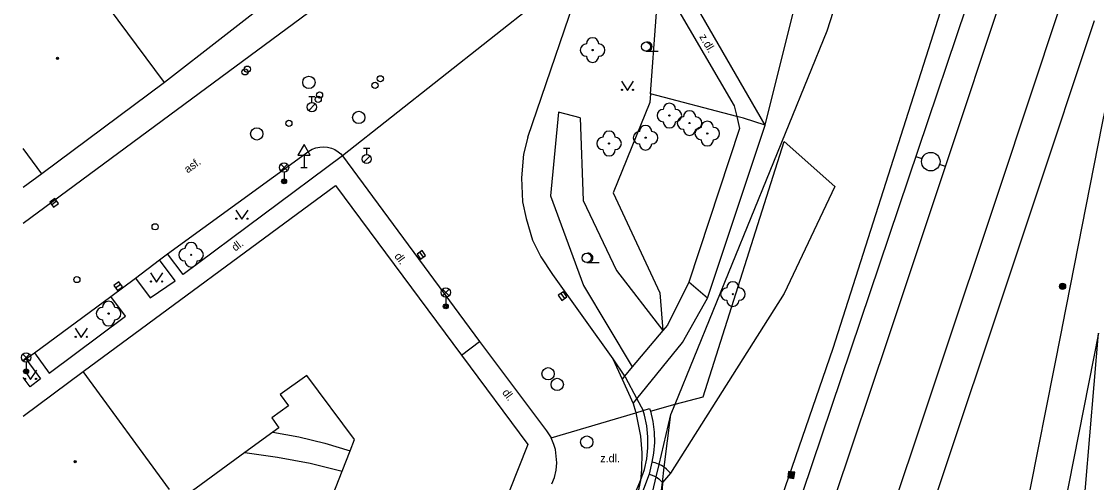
# Model space of a CAD drawing. Extents: x -596229 to -595156, y -1161237 to -1159376.
# Drawn here: x -596228.4 to -596141.1, y -1160374.1 to -1160336.7 of the extents above; entities that cross this region are included whole.
import ezdxf

# ---------------------------------------------------------------- set-up
doc = ezdxf.new("R2010")
doc.units = 0
for name, color, linetype in [('Level 12', 7, 'Continuous'), ('Level 22', 7, 'Continuous'), ('Level 25', 7, 'Continuous'), ('Level 27', 7, 'Continuous'), ('Level 28', 7, 'Continuous'), ('Level 33', 7, 'Continuous'), ('Level 34', 7, 'Continuous'), ('Level 36', 7, 'Continuous'), ('Level 39', 7, 'Continuous'), ('Specificka linie pasportu komunikaci', 7, 'Continuous'), ('TM - budovy zdene_ betonove - VP', 7, 'Continuous'), ('TM - CD - osa koleji', 7, 'Continuous'), ('TM - chodniky - VP', 7, 'Continuous'), ('TM - dolni hrana svahu', 7, 'Continuous'), ('TM - horni hrana svahu', 7, 'Continuous'), ('TM - komunikace - VP', 7, 'Continuous'), ('TM - letecke snimky - pomocna linie', 7, 'Continuous'), ('TM - popis povrchu', 7, 'Continuous'), ('TM - rozhrani kultur', 7, 'Continuous'), ('TM - rozhrani ploch obecne - VP', 7, 'Continuous')]:
    doc.layers.add(name, color=color, linetype=linetype)

msp = doc.modelspace()

# ---------------------------------------------------------------- linework, layer by layer
at = {"layer": 'Level 12'}
for p, q in [((-596155.227, -1160347.866), (-596155.701, -1160347.708)), ((-596153.33, -1160348.5), (-596153.804, -1160348.342))]:
    msp.add_line(p, q, dxfattribs=at)
msp.add_circle((-596154.516, -1160348.104), 0.75, dxfattribs=at)
at = {"layer": 'Level 22'}
for centre in [(-596181.98, -1160339.05), (-596175.75, -1160344.36), (-596174.11, -1160344.97), (-596172.67, -1160345.82), (-596180.65, -1160346.63), (-596177.68, -1160346.16), (-596214.59, -1160355.66), (-596170.59, -1160358.85), (-596221.29, -1160360.43)]:
    msp.add_circle(centre, 0.05, dxfattribs=at)
for centre, start, end in [((-596181.98, -1160338.55), 0, 180), ((-596182.48, -1160339.05), 90, 270), ((-596181.48, -1160339.05), 270, 90), ((-596181.98, -1160339.55), 180, 0), ((-596175.75, -1160343.86), 0, 180), ((-596176.25, -1160344.36), 90, 270), ((-596175.25, -1160344.36), 270, 90), ((-596174.11, -1160344.47), 0, 180), ((-596177.68, -1160345.66), 0, 180), ((-596175.75, -1160344.86), 180, 0), ((-596174.61, -1160344.97), 90, 270), ((-596173.61, -1160344.97), 270, 90), ((-596172.67, -1160345.32), 0, 180), ((-596180.65, -1160346.13), 0, 180), ((-596178.18, -1160346.16), 90, 270), ((-596177.18, -1160346.16), 270, 90), ((-596174.11, -1160345.47), 180, 0), ((-596173.17, -1160345.82), 90, 270), ((-596172.17, -1160345.82), 270, 90), ((-596181.15, -1160346.63), 90, 270), ((-596180.15, -1160346.63), 270, 90), ((-596177.68, -1160346.66), 180, 0), ((-596172.67, -1160346.32), 180, 0), ((-596180.65, -1160347.13), 180, 0), ((-596214.59, -1160355.16), 0, 180), ((-596215.09, -1160355.66), 90, 270), ((-596214.09, -1160355.66), 270, 90), ((-596214.59, -1160356.16), 180, 0), ((-596170.59, -1160358.35), 0, 180), ((-596171.09, -1160358.85), 90, 270), ((-596170.09, -1160358.85), 270, 90), ((-596221.79, -1160360.43), 90, 270), ((-596221.29, -1160359.93), 0, 180), ((-596220.79, -1160360.43), 270, 90), ((-596170.59, -1160359.35), 180, 0), ((-596221.29, -1160360.93), 180, 0)]:
    msp.add_arc(centre, 0.5, start, end, dxfattribs=at)
at = {"layer": 'Level 25'}
for points in [[(-596166.129, -1160373.737), (-596165.633, -1160373.799), (-596165.571, -1160373.303), (-596166.067, -1160373.241)], [(-596166.073, -1160373.694), (-596165.676, -1160373.743), (-596165.627, -1160373.346), (-596166.024, -1160373.297)], [(-596166.017, -1160373.65), (-596165.72, -1160373.687), (-596165.683, -1160373.39), (-596165.98, -1160373.353)], [(-596165.962, -1160373.607), (-596165.763, -1160373.632), (-596165.738, -1160373.433), (-596165.937, -1160373.408)], [(-596165.906, -1160373.563), (-596165.807, -1160373.576), (-596165.794, -1160373.477), (-596165.893, -1160373.464)]]:
    msp.add_lwpolyline(points, close=True, dxfattribs=at)
for radius in [0.25, 0.2, 0.15, 0.1, 0.05]:
    msp.add_circle((-596143.82, -1160358.22), radius, dxfattribs=at)
at = {"layer": 'Level 27'}
for p, q in [((-596225.909, -1160351.592), (-596225.511, -1160351.288)), ((-596196.033, -1160355.455), (-596195.747, -1160355.865)), ((-596220.719, -1160358.352), (-596220.321, -1160358.048)), ((-596184.563, -1160358.805), (-596184.277, -1160359.215))]:
    msp.add_line(p, q, dxfattribs=at)
for points in [[(-596225.757, -1160351.79), (-596225.36, -1160351.487), (-596225.663, -1160351.09), (-596226.06, -1160351.393)], [(-596196.238, -1160355.597), (-596195.953, -1160356.008), (-596195.542, -1160355.723), (-596195.827, -1160355.312)], [(-596220.567, -1160358.55), (-596220.17, -1160358.247), (-596220.473, -1160357.85), (-596220.87, -1160358.153)], [(-596184.768, -1160358.947), (-596184.483, -1160359.358), (-596184.072, -1160359.073), (-596184.357, -1160358.662)]]:
    msp.add_lwpolyline(points, close=True, dxfattribs=at)
for centre in [(-596205.02, -1160341.67), (-596200.98, -1160344.52), (-596209.26, -1160345.85), (-596185.6, -1160365.31), (-596184.86, -1160366.18), (-596182.46, -1160370.85)]:
    msp.add_circle(centre, 0.5, dxfattribs=at)
at = {"layer": 'Level 28'}
for p, q in [((-596205.038, -1160343.952), (-596204.508, -1160343.422)), ((-596205.03, -1160342.805), (-596204.53, -1160342.805)), ((-596204.78, -1160343.305), (-596204.78, -1160342.805)), ((-596200.588, -1160348.162), (-596200.058, -1160347.632)), ((-596200.58, -1160347.015), (-596200.08, -1160347.015)), ((-596200.33, -1160347.515), (-596200.33, -1160347.015))]:
    msp.add_line(p, q, dxfattribs=at)
for centre, radius in [((-596210.22, -1160340.82), 0.25), ((-596210.03, -1160340.6), 0.25), ((-596199.65, -1160341.91), 0.25), ((-596199.22, -1160341.38), 0.25), ((-596204.16, -1160342.7), 0.25), ((-596204.78, -1160343.68), 0.375), ((-596204.27, -1160343.05), 0.25), ((-596206.65, -1160344.99), 0.25), ((-596200.33, -1160347.89), 0.375), ((-596217.51, -1160353.39), 0.25), ((-596223.87, -1160357.67), 0.25)]:
    msp.add_circle(centre, radius, dxfattribs=at)
at = {"layer": 'Level 33'}
for p, q in [((-596207.305, -1160348.84), (-596206.775, -1160348.31)), ((-596207.305, -1160348.31), (-596206.775, -1160348.84)), ((-596207.04, -1160348.95), (-596207.04, -1160349.7)), ((-596194.175, -1160358.98), (-596193.645, -1160358.45)), ((-596194.175, -1160358.45), (-596193.645, -1160358.98)), ((-596193.91, -1160359.09), (-596193.91, -1160359.84)), ((-596228.255, -1160364.25), (-596227.725, -1160363.72)), ((-596228.255, -1160363.72), (-596227.725, -1160364.25)), ((-596227.99, -1160364.36), (-596227.99, -1160365.11))]:
    msp.add_line(p, q, dxfattribs=at)
for centre, radius in [((-596207.04, -1160348.575), 0.375), ((-596207.04, -1160349.7), 0.2), ((-596207.04, -1160349.7), 0.145), ((-596207.04, -1160349.7), 0.0876), ((-596193.91, -1160358.715), 0.375), ((-596193.91, -1160359.84), 0.2), ((-596193.91, -1160359.84), 0.145), ((-596193.91, -1160359.84), 0.0876), ((-596227.99, -1160363.985), 0.375), ((-596227.99, -1160365.11), 0.2), ((-596227.99, -1160365.11), 0.145), ((-596227.99, -1160365.11), 0.0876)]:
    msp.add_circle(centre, radius, dxfattribs=at)
at = {"layer": 'Level 34'}
for p, q in [((-596205.42, -1160347.572), (-596205.42, -1160348.59)), ((-596205.67, -1160348.59), (-596205.17, -1160348.59))]:
    msp.add_line(p, q, dxfattribs=at)
msp.add_lwpolyline([(-596205.92, -1160347.572), (-596204.92, -1160347.572), (-596205.42, -1160346.706)], close=True, dxfattribs=at)
at = {"layer": 'Level 36'}
for p, q in [((-596177.65, -1160339.145), (-596176.65, -1160339.145)), ((-596182.46, -1160356.285), (-596181.46, -1160356.285))]:
    msp.add_line(p, q, dxfattribs=at)
for points in [[(-596179.65, -1160341.58), (-596179.15, -1160342.33), (-596178.65, -1160341.58)], [(-596210.96, -1160352.03), (-596210.46, -1160352.78), (-596209.96, -1160352.03)], [(-596217.89, -1160357.13), (-596217.39, -1160357.88), (-596216.89, -1160357.13)], [(-596224.01, -1160361.61), (-596223.51, -1160362.36), (-596223.01, -1160361.61)], [(-596228.13, -1160365.03), (-596227.63, -1160365.78), (-596227.13, -1160365.03)]]:
    msp.add_lwpolyline(points, dxfattribs=at)
for centre, radius in [((-596177.65, -1160338.77), 0.375), ((-596179.6, -1160342.28), 0.05), ((-596178.701, -1160342.28), 0.05), ((-596210.91, -1160352.73), 0.05), ((-596210.011, -1160352.73), 0.05), ((-596182.46, -1160355.909), 0.375), ((-596217.84, -1160357.83), 0.05), ((-596216.941, -1160357.83), 0.05), ((-596223.96, -1160362.31), 0.05), ((-596223.061, -1160362.31), 0.05), ((-596228.08, -1160365.73), 0.05), ((-596227.181, -1160365.73), 0.05)]:
    msp.add_circle(centre, radius, dxfattribs=at)
for centre in [(-596177.525, -1160338.77), (-596182.335, -1160355.909)]:
    msp.add_arc(centre, 0.375, 260.40593, 99.59407, dxfattribs=at)
at = {"layer": 'Level 39'}
for centre, radius in [((-596225.44, -1160339.73), 0.09), ((-596225.44, -1160339.73), 0.0398), ((-596224.01, -1160372.45), 0.09), ((-596224.01, -1160372.45), 0.0398)]:
    msp.add_circle(centre, radius, dxfattribs=at)
at = {"layer": 'Specificka linie pasportu komunikaci'}
for points in [[(-596182.41, -1160331.93), (-596202.29, -1160347.64)], [(-596177.29, -1160342.61), (-596176.83, -1160336.39), (-596176.59, -1160333.14)], [(-596177.29, -1160342.61), (-596177.33, -1160343.3), (-596180.3, -1160350.64), (-596176.53, -1160358.74), (-596176.28, -1160361.81)], [(-596170.28, -1160344.43), (-596177.29, -1160342.61)], [(-596167.96, -1160345.13), (-596169.72, -1160344.58), (-596170.28, -1160344.43)], [(-596175.29, -1160367.79), (-596173.01, -1160367.17), (-596166.43, -1160346.48), (-596162.32, -1160350.13), (-596166.43, -1160358.8), (-596175.67, -1160373.37)], [(-596172.66, -1160359.19), (-596174.16, -1160357.89)], [(-596180.33, -1160364.1), (-596179.39, -1160365.5)], [(-596179.39, -1160365.5), (-596179.34, -1160365.57), (-596178.39, -1160367.35)], [(-596178.39, -1160367.35), (-596177.88, -1160368.29)], [(-596177.29, -1160368.34), (-596175.29, -1160367.79)], [(-596185.36, -1160370.5), (-596178.47, -1160368.47)], [(-596178.47, -1160368.47), (-596177.88, -1160368.29)], [(-596178.1, -1160373.97), (-596177.78, -1160373.08), (-596177.59, -1160372.21), (-596177.49, -1160371.32), (-596177.49, -1160370.42), (-596177.58, -1160369.53), (-596177.76, -1160368.66), (-596177.88, -1160368.29)], [(-596177.88, -1160368.29), (-596177.36, -1160368.14), (-596177.29, -1160368.34)], [(-596177.29, -1160368.34), (-596177.09, -1160369.18), (-596176.98, -1160370.04), (-596176.96, -1160370.9), (-596177.03, -1160371.76), (-596177.16, -1160372.47)], [(-596177.16, -1160372.47), (-596177.4, -1160373.45)], [(-596176.57, -1160372.67), (-596176.63, -1160372.64), (-596176.9, -1160372.54), (-596177.16, -1160372.47)], [(-596176.17, -1160372.9), (-596176.38, -1160372.76), (-596176.57, -1160372.67)], [(-596175.67, -1160373.37), (-596175.82, -1160373.2), (-596175.98, -1160373.05), (-596176.17, -1160372.9)], [(-596177.4, -1160373.45), (-596177.94, -1160374.89), (-596181.25, -1160383.14), (-596181.49, -1160383.07)], [(-596180.46, -1160379.8), (-596178.42, -1160374.75), (-596178.1, -1160373.97)], [(-596177.4, -1160373.45), (-596177.22, -1160373.5), (-596177.01, -1160373.58), (-596176.81, -1160373.68)], [(-596176.81, -1160373.68), (-596176.6, -1160373.83), (-596176.5, -1160373.93), (-596176.32, -1160374.12)], [(-596175.67, -1160373.37), (-596176.32, -1160374.12)], [(-596176.32, -1160374.12), (-596176.65, -1160381.09), (-596177.51, -1160383.52)]]:
    msp.add_lwpolyline(points, dxfattribs=at)
at = {"layer": 'TM - budovy zdene_ betonove - VP'}
for points in [[(-596216.74, -1160341.68), (-596224.29, -1160331.54)], [(-596207.27, -1160334.29), (-596216.74, -1160341.68)], [(-596216.74, -1160341.68), (-596226.72, -1160349.08)], [(-596226.72, -1160349.08), (-596228.22, -1160347.025)], [(-596226.72, -1160349.08), (-596228.22, -1160350.191)], [(-596223.37, -1160365.13), (-596202.87, -1160350.03)], [(-596202.87, -1160350.03), (-596192.63, -1160363.81)], [(-596192.63, -1160363.81), (-596187.25, -1160371.05)], [(-596228.22, -1160368.754), (-596223.37, -1160365.13)], [(-596216.34, -1160374.69), (-596223.37, -1160365.13)], [(-596205.2, -1160365.44), (-596207.37, -1160367)], [(-596201.32, -1160370.65), (-596205.2, -1160365.44)], [(-596207.37, -1160367), (-596206.67, -1160367.92)], [(-596206.67, -1160367.92), (-596208.03, -1160368.88)], [(-596208.03, -1160368.88), (-596207.46, -1160369.69)], [(-596207.94, -1160370.04), (-596210.24, -1160371.71)], [(-596207.46, -1160369.69), (-596207.94, -1160370.04)], [(-596201.67, -1160371.55), (-596201.32, -1160370.65)], [(-596187.25, -1160371.05), (-596194.66, -1160389.72)], [(-596210.24, -1160371.71), (-596215.3, -1160375.4)], [(-596202.32, -1160373.2), (-596201.67, -1160371.55)], [(-596205.97, -1160382.53), (-596202.32, -1160373.2)]]:
    msp.add_lwpolyline(points, dxfattribs=at)
at = {"layer": 'TM - CD - osa koleji'}
for points in [[(-596209.83, -1160497.66), (-596198.51, -1160476.05), (-596187.13, -1160452.26), (-596172.45, -1160417.42), (-596169.79, -1160410.54), (-596166.49, -1160401.67), (-596166.23, -1160400.97), (-596165.98, -1160400.26), (-596158.86, -1160380.06), (-596148.91, -1160350.26), (-596144.06, -1160335.69), (-596141.68, -1160328.54), (-596135.63, -1160310.38), (-596131.86, -1160299.05)], [(-596214.1, -1160496.27), (-596202.59, -1160474.13), (-596191.35, -1160450.49), (-596176.42, -1160414.79), (-596174.21, -1160408.97), (-596170.88, -1160399.93), (-596170.62, -1160399.23), (-596170.37, -1160398.52), (-596162.3, -1160375.35), (-596157.96, -1160362.38), (-596153.65, -1160349.46), (-596153.33, -1160348.5), (-596148.58, -1160334.25), (-596148.24, -1160333.21)], [(-596140.91, -1160362.02), (-596144.12, -1160378.32), (-596148.32, -1160398.86), (-596154.5, -1160423.44), (-596159.1, -1160436.39), (-596169.32, -1160457.95), (-596181.5, -1160476.74), (-596187.82, -1160485.6), (-596198.97, -1160501.18)], [(-596074.23, -1160665.02), (-596082.93, -1160640.58), (-596093.29, -1160611.48), (-596104.04, -1160581.31), (-596112.72, -1160556.78), (-596123.04, -1160527.19), (-596127.3, -1160514.27), (-596132.74, -1160495.66), (-596137.47, -1160474.66), (-596140.69, -1160454.88), (-596142.42, -1160438.86), (-596143.61, -1160415.81), (-596143.6, -1160402.29), (-596142.31, -1160378.67), (-596140.91, -1160362.02)]]:
    msp.add_lwpolyline(points, dxfattribs=at)
at = {"layer": 'TM - chodniky - VP'}
for points in [[(-596176.59, -1160333.14), (-596170.48, -1160343.58), (-596170.28, -1160344.43)], [(-596167.96, -1160345.13), (-596174.89, -1160333.15)], [(-596170.28, -1160344.43), (-596170.05, -1160345.4), (-596174.16, -1160357.89)], [(-596172.66, -1160359.19), (-596167.96, -1160345.13)], [(-596202.29, -1160347.64), (-596215.23, -1160357.27), (-596216.5, -1160355.58)], [(-596219.1, -1160357.55), (-596217.91, -1160359.15), (-596215.88, -1160357.76), (-596217.15, -1160356.07)], [(-596174.16, -1160357.89), (-596175.91, -1160361.36), (-596176.28, -1160361.81)], [(-596227.32, -1160363.62), (-596226.13, -1160365.25), (-596219.93, -1160360.64), (-596221.12, -1160359.03)], [(-596178.39, -1160367.35), (-596174.67, -1160362.77), (-596172.66, -1160359.19)], [(-596176.28, -1160361.81), (-596178.77, -1160364.76)], [(-596228, -1160364.11), (-596226.81, -1160365.71), (-596227.65, -1160366.38), (-596228.22, -1160365.616)], [(-596178.77, -1160364.76), (-596179.39, -1160365.5)], [(-596179.39, -1160365.5), (-596179.59, -1160365.74)], [(-596178.69, -1160367.72), (-596178.39, -1160367.35)]]:
    msp.add_lwpolyline(points, dxfattribs=at)
at = {"layer": 'TM - dolni hrana svahu'}
for points in [[(-596175.29, -1160367.79), (-596162.93, -1160337.49), (-596154.74, -1160312.02), (-596153.08, -1160303.65)], [(-596175.63, -1160368.62), (-596175.29, -1160367.79)], [(-596176.17, -1160372.9), (-596175.63, -1160368.62)], [(-596176.32, -1160374.12), (-596176.17, -1160372.9)], [(-596177.51, -1160383.52), (-596176.32, -1160374.12)]]:
    msp.add_lwpolyline(points, dxfattribs=at)
at = {"layer": 'TM - horni hrana svahu'}
for points in [[(-596218.33, -1160494.9), (-596209.43, -1160479.83), (-596195.54, -1160449.66), (-596182.63, -1160419.12), (-596172.15, -1160391.34), (-596162.45, -1160363.24), (-596154.89, -1160339.59), (-596152.79, -1160332.95)], [(-596176.57, -1160372.67), (-596175.63, -1160368.62)], [(-596176.81, -1160373.68), (-596176.57, -1160372.67)], [(-596182.18, -1160396.71), (-596176.81, -1160373.68)]]:
    msp.add_lwpolyline(points, dxfattribs=at)
at = {"layer": 'TM - komunikace - VP'}
for points in [[(-596191.97, -1160326.36), (-596228.22, -1160353.132)], [(-596187.25, -1160346.12), (-596182.41, -1160331.93)], [(-596205.03, -1160347.24), (-596204.75, -1160347.09), (-596204.45, -1160346.98), (-596204.14, -1160346.92), (-596203.82, -1160346.9), (-596203.51, -1160346.93), (-596203.2, -1160347.01), (-596202.91, -1160347.13), (-596202.64, -1160347.3), (-596202.43, -1160347.47), (-596202.29, -1160347.64)], [(-596187.25, -1160346.12), (-596187.6, -1160347.5), (-596187.77, -1160349.42), (-596187.69, -1160351.35), (-596187.37, -1160352.72), (-596186.86, -1160354.47), (-596186.19, -1160355.83), (-596185.24, -1160357.27)], [(-596216.5, -1160355.58), (-596205.03, -1160347.24)], [(-596202.29, -1160347.64), (-596191.16, -1160362.69)], [(-596217.15, -1160356.07), (-596216.5, -1160355.58)], [(-596219.1, -1160357.55), (-596217.15, -1160356.07)], [(-596185.24, -1160357.27), (-596180.33, -1160364.1)], [(-596221.12, -1160359.03), (-596219.1, -1160357.55)], [(-596227.32, -1160363.62), (-596221.12, -1160359.03)], [(-596191.16, -1160362.69), (-596185.73, -1160369.93), (-596185.36, -1160370.5)], [(-596228.22, -1160364.265), (-596228, -1160364.11)], [(-596228, -1160364.11), (-596227.32, -1160363.62)], [(-596180.33, -1160364.1), (-596179.59, -1160365.74)], [(-596179.59, -1160365.74), (-596178.69, -1160367.72)], [(-596178.69, -1160367.72), (-596178.49, -1160368.38)], [(-596178.49, -1160368.38), (-596178.47, -1160368.47)], [(-596178.47, -1160368.47), (-596178.08, -1160370.37), (-596177.98, -1160371.72), (-596178.01, -1160373.07), (-596178.1, -1160373.97)], [(-596185.3, -1160374.24), (-596185.07, -1160373.72), (-596184.93, -1160373.13), (-596184.89, -1160372.53), (-596184.95, -1160371.99), (-596185.01, -1160371.46), (-596185.12, -1160371.06), (-596185.36, -1160370.5)], [(-596178.1, -1160373.97), (-596178.46, -1160375.74), (-596178.88, -1160377.03)]]:
    msp.add_lwpolyline(points, dxfattribs=at)
at = {"layer": 'TM - letecke snimky - pomocna linie'}
for points in [[(-596142.29, -1160307.81), (-596164.93, -1160374.95), (-596176.79, -1160407.54), (-596190.54, -1160441.41), (-596201.34, -1160465.75), (-596222.51, -1160507.03), (-596228.22, -1160516.183)], [(-596167.96, -1160345.13), (-596163.83, -1160328.55)], [(-596137.53, -1160330.01), (-596140.64, -1160345.12), (-596143.86, -1160361.47), (-596143.91, -1160361.77), (-596147.06, -1160377.73), (-596148.67, -1160385.6), (-596149.03, -1160387.35), (-596151.25, -1160398.19), (-596157.37, -1160422.57), (-596161.4, -1160433.9), (-596166.36, -1160447.09), (-596170.59, -1160456.72), (-596171.88, -1160456.72)], [(-596228.22, -1160534.102), (-596225.47, -1160529.73), (-596225.43, -1160529.66), (-596215.6, -1160513.07), (-596207.25, -1160499.18), (-596207.17, -1160499.05), (-596200.05, -1160485.46), (-596199.56, -1160484.52), (-596195.85, -1160477.44), (-596195.8, -1160477.34), (-596184.42, -1160453.55), (-596184.37, -1160453.42), (-596169.69, -1160418.58), (-596169.65, -1160418.5), (-596166.99, -1160411.6), (-596163.68, -1160402.72), (-596163.15, -1160401.26), (-596156.02, -1160381.03), (-596146.06, -1160351.21), (-596141.21, -1160336.64)], [(-596207.94, -1160370.04), (-596205.83, -1160370.44), (-596203.73, -1160370.95), (-596201.67, -1160371.55)], [(-596210.24, -1160371.71), (-596207.58, -1160372.07), (-596204.93, -1160372.56), (-596202.32, -1160373.2)]]:
    msp.add_lwpolyline(points, dxfattribs=at)
at = {"layer": 'TM - rozhrani kultur'}
for points in [[(-596182.98, -1160344.55), (-596184.74, -1160344.1), (-596185.41, -1160350.87), (-596182.73, -1160358.15), (-596178.77, -1160364.76)], [(-596182.98, -1160344.55), (-596182.75, -1160351.26), (-596180.03, -1160356.92), (-596176.28, -1160361.81)]]:
    msp.add_lwpolyline(points, dxfattribs=at)
at = {"layer": 'TM - rozhrani ploch obecne - VP'}
msp.add_lwpolyline([(-596192.63, -1160363.81), (-596191.16, -1160362.69)], dxfattribs=at)

# ---------------------------------------------------------------- texts
at = {"layer": 'TM - popis povrchu'}
for s, rotation, p in [('z.dl.', 300.33, (-596173.34, -1160337.96)), ('asf.', 35.88, (-596214.87, -1160349.07)), ('dl.', 37.08, (-596211, -1160355.41)), ('dl.', 306.46, (-596198.12, -1160355.78)), ('dl.', 306.46, (-596189.36, -1160366.84))]:
    msp.add_text(s, height=0.65, rotation=rotation, dxfattribs=at).set_placement(p)
msp.add_text('z.dl.', height=0.65, dxfattribs=at).set_placement((-596181.36, -1160372.49))

doc.saveas('drawing.dxf')
